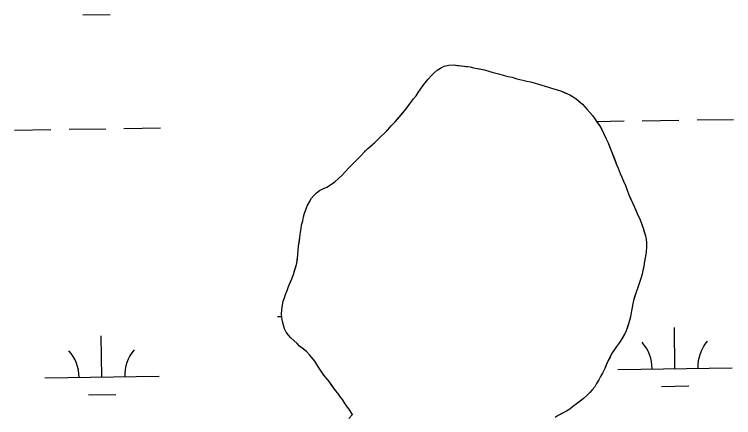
# Model space of a CAD drawing. Extents: x 3807117 to 3845308, y 337856 to 363736.
# Drawn here: x 3841936 to 3842566, y 344450 to 344803 of the extents above; entities that cross this region are included whole.
import ezdxf

# ---------------------------------------------------------------- set-up
doc = ezdxf.new("R2010")
doc.units = 0
doc.layers.add('V-TOPO-SHOR', color=7, linetype='Continuous')
doc.layers.add('V-WETL-SWMP', color=7, linetype='Continuous')

msp = doc.modelspace()

# ---------------------------------------------------------------- linework, layer by layer
at = {"layer": 'V-TOPO-SHOR'}
for points in [[(3842234.7, 344674.3), (3842237.5, 344677.03), (3842239.89, 344679.37), (3842242.49, 344682.3), (3842245.88, 344685.62), (3842249.26, 344688.54), (3842251.85, 344690.68), (3842254.24, 344693.02), (3842257.04, 344695.94), (3842260.42, 344698.86), (3842263.22, 344701.99), (3842266.21, 344705.31), (3842269.6, 344708.82), (3842271.8, 344711.36), (3842274, 344713.9), (3842276.6, 344717.03), (3842279.4, 344720.35), (3842281.4, 344723.09), (3842283.2, 344725.63), (3842285.61, 344728.96), (3842288, 344731.69), (3842289.81, 344734.63), (3842291.81, 344737.37), (3842293.82, 344740.5), (3842295.82, 344742.85), (3842298.62, 344746.17), (3842301.41, 344749.3), (3842303.81, 344751.64), (3842306.4, 344753.97), (3842309.38, 344755.91), (3842312.55, 344757.65), (3842316.7, 344758.59), (3842320.65, 344758.75), (3842324.2, 344758.31), (3842327.74, 344757.88), (3842331.48, 344757.44), (3842335.42, 344757.01), (3842338.37, 344756.18), (3842343.49, 344755.14), (3842347.82, 344754.3), (3842352.54, 344752.87), (3842355.48, 344752.05), (3842360.21, 344751.01), (3842364.33, 344749.58), (3842368.27, 344748.55), (3842372.01, 344747.92), (3842376.33, 344746.49), (3842381.45, 344745.45), (3842384.99, 344744.42), (3842388.14, 344743.8), (3842391.28, 344742.97), (3842395.21, 344741.74), (3842398.16, 344740.92), (3842403.86, 344739.28), (3842407.4, 344738.06), (3842410.55, 344737.24), (3842415.26, 344735.61), (3842418.4, 344734.19), (3842422.72, 344732.37), (3842425.46, 344730.76), (3842428.21, 344728.95), (3842430.74, 344726.76), (3842433.68, 344724.36), (3842435.82, 344721.97), (3842437.96, 344719.77)], [(3842437.96, 344719.77), (3842440.3, 344717.18), (3842442.64, 344714.39), (3842444.58, 344711.61), (3842446.71, 344708.43), (3842448.66, 344705.65), (3842450.59, 344702.28), (3842452.52, 344698.51), (3842454.44, 344693.95), (3842456.18, 344690.38), (3842457.33, 344687.41), (3842459.06, 344683.05), (3842460.78, 344678.89), (3842462.32, 344674.93), (3842463.66, 344671.56), (3842465.01, 344668.39), (3842466.73, 344663.64), (3842468.27, 344660.46), (3842469.61, 344656.9), (3842471.35, 344653.13), (3842472.88, 344649.17), (3842474.41, 344645.01), (3842476.14, 344641.05), (3842477.68, 344637.48), (3842479.22, 344634.31), (3842480.38, 344631.53), (3842481.53, 344628.76), (3842482.88, 344625.98), (3842484.23, 344623.01), (3842485.38, 344620.04), (3842486.91, 344615.88), (3842487.86, 344612.71), (3842489, 344609.15), (3842489.56, 344606.18), (3842489.92, 344603.02), (3842489.88, 344599.08), (3842489.44, 344595.14)], [(3842175.07, 344561.36), (3842176.29, 344564.89), (3842177.91, 344568.82), (3842179.13, 344571.57), (3842180.55, 344575.3), (3842181.57, 344578.84), (3842182.59, 344581.98), (3842183.62, 344585.32), (3842184.05, 344589.07), (3842184.49, 344592.41), (3842184.72, 344596.16), (3842185.16, 344600.1), (3842185.8, 344604.43), (3842186.23, 344607.58), (3842186.68, 344612.31), (3842187.3, 344615.26), (3842187.74, 344618.61), (3842188.76, 344622.15), (3842189.39, 344625.69), (3842190.42, 344629.03), (3842191.84, 344632.77), (3842193.06, 344636.1), (3842194.87, 344639.24), (3842196.48, 344641.98), (3842198.68, 344644.72), (3842200.87, 344646.87), (3842203.46, 344648.81), (3842206.43, 344650.35), (3842210, 344651.7), (3842213.17, 344653.63), (3842216.75, 344656.35), (3842220.14, 344659.28), (3842222.93, 344661.81), (3842226.32, 344665.32), (3842229.32, 344668.84), (3842231.51, 344670.98), (3842234.7, 344674.3)], [(3842489.44, 344595.14), (3842489, 344591.4), (3842488.38, 344588.45), (3842487.75, 344585.1), (3842487.32, 344581.95), (3842486.5, 344578.8), (3842485.87, 344575.46), (3842484.63, 344570.93), (3842483.01, 344566.61), (3842481.98, 344563.08), (3842480.76, 344559.93), (3842479.34, 344555.81), (3842478.32, 344552.66), (3842477.69, 344549.71), (3842477.26, 344546.36), (3842476.64, 344543.41), (3842476.21, 344540.06), (3842475.38, 344537.11), (3842474.35, 344532.98), (3842473.12, 344529.25), (3842471.7, 344525.12), (3842469.89, 344521.79), (3842468.28, 344519.05), (3842466.27, 344515.91), (3842463.47, 344512.2), (3842461.26, 344508.87), (3842459.26, 344505.93), (3842457.85, 344502.99), (3842456.03, 344499.46), (3842454.82, 344496.71), (3842453.2, 344493.18), (3842451.18, 344489.06), (3842449.57, 344486.12), (3842448.15, 344482.98), (3842446.15, 344480.04), (3842444.54, 344477.1), (3842442.34, 344474.37), (3842440.14, 344472.02), (3842437.15, 344469.1), (3842434.56, 344466.76), (3842431.38, 344464.23), (3842428.2, 344461.7), (3842425.01, 344459.37), (3842422.63, 344457.43), (3842419.65, 344455.68), (3842416.27, 344453.95), (3842412.31, 344451.82), (3842409.72, 344450.07)], [(3842232.44, 344452.83), (3842229.73, 344457), (3842227.39, 344459.99), (3842225.46, 344462.97), (3842223.71, 344465.95), (3842221.38, 344468.73), (3842219.44, 344471.52), (3842217.49, 344473.9), (3842214.18, 344478.28), (3842212.05, 344481.26), (3842209.13, 344484.84), (3842207.18, 344487.23), (3842204.86, 344490.81), (3842203.11, 344493.39), (3842201.17, 344496.57), (3842199.23, 344499.35), (3842196.7, 344502.54), (3842194.56, 344505.13), (3842192.03, 344507.91), (3842189.1, 344510.31), (3842185.97, 344512.72), (3842183.82, 344514.91), (3842181.29, 344517.3), (3842178.36, 344519.9), (3842176.21, 344522.29), (3842174.27, 344524.88), (3842172.92, 344527.85), (3842171.77, 344530.82), (3842171.02, 344534.18), (3842170.47, 344537.54), (3842170.1, 344540.7), (3842170.35, 344544.45), (3842170.98, 344548.38), (3842171.61, 344551.93), (3842172.83, 344554.87), (3842173.65, 344557.82), (3842175.07, 344561.36)], [(3842232.44, 344452.83), (3842229.06, 344449.16)]]:
    msp.add_lwpolyline(points, dxfattribs=at)
at = {"layer": 'V-WETL-SWMP'}
for p, q in [((3841996.15, 344802.53), (3842020.14, 344802.89)), ((3842306.4, 344753.97), (3842309.38, 344755.91)), ((3842309.38, 344755.91), (3842312.55, 344757.65)), ((3842312.55, 344757.65), (3842316.7, 344758.59)), ((3842316.7, 344758.59), (3842320.65, 344758.75)), ((3842320.65, 344758.75), (3842335.42, 344757.01)), ((3842335.42, 344757.01), (3842338.37, 344756.18)), ((3842338.37, 344756.18), (3842347.82, 344754.3)), ((3842347.82, 344754.3), (3842355.49, 344752.05)), ((3842298.62, 344746.17), (3842301.41, 344749.3)), ((3842301.41, 344749.3), (3842303.81, 344751.64)), ((3842303.81, 344751.64), (3842306.4, 344753.97)), ((3842355.49, 344752.05), (3842360.21, 344751.01)), ((3842360.21, 344751.01), (3842364.33, 344749.58)), ((3842364.33, 344749.58), (3842368.27, 344748.55)), ((3842368.27, 344748.55), (3842372.01, 344747.92)), ((3842372.01, 344747.92), (3842376.33, 344746.49)), ((3842293.82, 344740.51), (3842298.62, 344746.17)), ((3842376.33, 344746.49), (3842381.45, 344745.45)), ((3842381.45, 344745.45), (3842384.99, 344744.42)), ((3842384.99, 344744.42), (3842388.14, 344743.8)), ((3842388.14, 344743.8), (3842391.28, 344742.97)), ((3842391.28, 344742.97), (3842395.21, 344741.75)), ((3842395.21, 344741.75), (3842403.86, 344739.28)), ((3842289.81, 344734.63), (3842291.81, 344737.37)), ((3842291.81, 344737.37), (3842293.82, 344740.51)), ((3842403.86, 344739.28), (3842407.4, 344738.06)), ((3842407.4, 344738.06), (3842410.55, 344737.24)), ((3842410.55, 344737.24), (3842415.26, 344735.61)), ((3842415.26, 344735.61), (3842422.72, 344732.37)), ((3842279.4, 344720.35), (3842285.61, 344728.96)), ((3842285.61, 344728.96), (3842288, 344731.69)), ((3842288, 344731.69), (3842289.81, 344734.63)), ((3842422.72, 344732.37), (3842425.46, 344730.76)), ((3842425.46, 344730.76), (3842428.21, 344728.95)), ((3842428.21, 344728.95), (3842433.68, 344724.36)), ((3842433.68, 344724.36), (3842435.82, 344721.97)), ((3842269.6, 344708.82), (3842279.4, 344720.35)), ((3842435.82, 344721.97), (3842437.96, 344719.77)), ((3842437.96, 344719.77), (3842440.3, 344717.18)), ((3842440.3, 344717.18), (3842442.64, 344714.4)), ((3842442.64, 344714.4), (3842444.58, 344711.61)), ((3842444.58, 344711.61), (3842448.66, 344705.65)), ((3842486.09, 344709.86), (3842518.09, 344710.34)), ((3842534.08, 344710.58), (3842566.08, 344711.06)), ((3842260.42, 344698.87), (3842266.21, 344705.31)), ((3842266.21, 344705.31), (3842269.6, 344708.82)), ((3842446.19, 344709.26), (3842470.09, 344709.62)), ((3842448.66, 344705.65), (3842450.59, 344702.28)), ((3841936.24, 344701.62), (3841968.24, 344702.1)), ((3841984.24, 344702.34), (3842016.23, 344702.82)), ((3842032.23, 344703.06), (3842064.23, 344703.54)), ((3842257.04, 344695.94), (3842260.42, 344698.87)), ((3842450.59, 344702.28), (3842452.52, 344698.51)), ((3842452.52, 344698.51), (3842454.44, 344693.95)), ((3842251.85, 344690.68), (3842254.24, 344693.02)), ((3842254.24, 344693.02), (3842257.04, 344695.94)), ((3842454.44, 344693.95), (3842456.18, 344690.38)), ((3842242.49, 344682.3), (3842245.88, 344685.62)), ((3842245.88, 344685.62), (3842251.85, 344690.68)), ((3842456.18, 344690.38), (3842463.66, 344671.56)), ((3842234.7, 344674.3), (3842239.89, 344679.37)), ((3842239.89, 344679.37), (3842242.49, 344682.3)), ((3842229.32, 344668.84), (3842234.7, 344674.3)), ((3842226.32, 344665.32), (3842229.32, 344668.84)), ((3842463.66, 344671.56), (3842465.01, 344668.39)), ((3842465.01, 344668.39), (3842466.73, 344663.64)), ((3842216.75, 344656.35), (3842222.93, 344661.81)), ((3842222.93, 344661.81), (3842226.32, 344665.32)), ((3842466.73, 344663.64), (3842468.27, 344660.46)), ((3842468.27, 344660.46), (3842469.61, 344656.9)), ((3842210, 344651.7), (3842213.17, 344653.63)), ((3842213.17, 344653.63), (3842216.75, 344656.35)), ((3842469.61, 344656.9), (3842471.35, 344653.13)), ((3842200.87, 344646.87), (3842203.46, 344648.81)), ((3842203.46, 344648.81), (3842206.43, 344650.35)), ((3842206.43, 344650.35), (3842210, 344651.7)), ((3842471.35, 344653.13), (3842474.41, 344645.01)), ((3842193.06, 344636.1), (3842196.48, 344641.98)), ((3842196.48, 344641.98), (3842198.68, 344644.72)), ((3842198.68, 344644.72), (3842200.87, 344646.87)), ((3842474.41, 344645.01), (3842477.68, 344637.48)), ((3842190.42, 344629.03), (3842193.06, 344636.1)), ((3842477.68, 344637.48), (3842479.22, 344634.31)), ((3842189.39, 344625.69), (3842190.42, 344629.03)), ((3842479.22, 344634.31), (3842481.53, 344628.76)), ((3842481.53, 344628.76), (3842484.23, 344623.01)), ((3842187.74, 344618.61), (3842188.76, 344622.15)), ((3842188.76, 344622.15), (3842189.39, 344625.69)), ((3842484.23, 344623.01), (3842486.91, 344615.88)), ((3842187.3, 344615.26), (3842187.74, 344618.61)), ((3842486.91, 344615.88), (3842489, 344609.15)), ((3842186.23, 344607.58), (3842186.68, 344612.31)), ((3842186.68, 344612.31), (3842187.3, 344615.26)), ((3842185.16, 344600.1), (3842186.23, 344607.58)), ((3842489, 344609.15), (3842489.56, 344606.19)), ((3842489.56, 344606.19), (3842489.92, 344603.03)), ((3842489.92, 344603.03), (3842489.88, 344599.08)), ((3842184.73, 344596.16), (3842185.16, 344600.1)), ((3842489.88, 344599.08), (3842489.44, 344595.14)), ((3842183.62, 344585.32), (3842184.49, 344592.41)), ((3842184.49, 344592.41), (3842184.73, 344596.16)), ((3842489, 344591.4), (3842487.75, 344585.1)), ((3842489.44, 344595.14), (3842489, 344591.4)), ((3842180.55, 344575.3), (3842183.62, 344585.32)), ((3842487.75, 344585.1), (3842487.32, 344581.95)), ((3842486.5, 344578.8), (3842485.87, 344575.46)), ((3842487.32, 344581.95), (3842486.5, 344578.8)), ((3842176.29, 344564.89), (3842179.13, 344571.57)), ((3842179.13, 344571.57), (3842180.55, 344575.3)), ((3842485.87, 344575.46), (3842484.63, 344570.94)), ((3842483.01, 344566.61), (3842481.98, 344563.08)), ((3842484.63, 344570.94), (3842483.01, 344566.61)), ((3842173.65, 344557.82), (3842175.07, 344561.36)), ((3842175.07, 344561.36), (3842176.29, 344564.89)), ((3842480.77, 344559.93), (3842478.32, 344552.66)), ((3842481.98, 344563.08), (3842480.77, 344559.93)), ((3842171.61, 344551.93), (3842172.83, 344554.87)), ((3842172.83, 344554.87), (3842173.65, 344557.82)), ((3842478.32, 344552.66), (3842477.69, 344549.71)), ((3842170.34, 344544.45), (3842171.61, 344551.93)), ((3842477.26, 344546.36), (3842476.64, 344543.41)), ((3842477.69, 344549.71), (3842477.26, 344546.36)), ((3842170.11, 344540.7), (3842170.34, 344544.45)), ((3842170.47, 344537.54), (3842170.11, 344540.7)), ((3842476.21, 344540.06), (3842474.35, 344532.98)), ((3842476.64, 344543.41), (3842476.21, 344540.06)), ((3842166.71, 344538.56), (3842170.34, 344538.61)), ((3842171.02, 344534.18), (3842170.47, 344537.54)), ((3842171.77, 344530.82), (3842171.02, 344534.18)), ((3842172.92, 344527.85), (3842171.77, 344530.82)), ((3842174.27, 344524.88), (3842172.92, 344527.85)), ((3842474.35, 344532.98), (3842471.7, 344525.12)), ((3842514.75, 344493.02), (3842514.21, 344529.02)), ((3842012.9, 344485.5), (3842012.36, 344521.5)), ((3842176.21, 344522.29), (3842174.27, 344524.88)), ((3842178.36, 344519.9), (3842176.21, 344522.29)), ((3842471.7, 344525.12), (3842468.28, 344519.05)), ((3842183.82, 344514.91), (3842178.36, 344519.9)), ((3842185.97, 344512.72), (3842183.82, 344514.91)), ((3842466.27, 344515.91), (3842463.47, 344512.2)), ((3842468.28, 344519.05), (3842466.27, 344515.91)), ((3842192.03, 344507.91), (3842185.97, 344512.72)), ((3842463.47, 344512.2), (3842459.26, 344505.93)), ((3842194.56, 344505.13), (3842192.03, 344507.91)), ((3842199.23, 344499.35), (3842194.56, 344505.13)), ((3842459.26, 344505.93), (3842456.03, 344499.46)), ((3842201.17, 344496.57), (3842199.23, 344499.35)), ((3842203.11, 344493.39), (3842201.17, 344496.57)), ((3842456.03, 344499.46), (3842453.2, 344493.18)), ((3842207.18, 344487.23), (3842203.11, 344493.39)), ((3842453.2, 344493.18), (3842451.18, 344489.06)), ((3842464.75, 344492.27), (3842564.74, 344493.77)), ((3841962.9, 344484.75), (3842062.89, 344486.25)), ((3842212.05, 344481.26), (3842207.18, 344487.23)), ((3842449.57, 344486.12), (3842448.16, 344482.98)), ((3842451.18, 344489.06), (3842449.57, 344486.12)), ((3842217.49, 344473.9), (3842212.05, 344481.26)), ((3842444.54, 344477.1), (3842442.34, 344474.37)), ((3842446.15, 344480.04), (3842444.54, 344477.1)), ((3842448.16, 344482.98), (3842446.15, 344480.04)), ((3842502.98, 344477.41), (3842526.98, 344477.77)), ((3842219.44, 344471.52), (3842217.49, 344473.9)), ((3842221.38, 344468.73), (3842219.44, 344471.52)), ((3842440.14, 344472.02), (3842437.15, 344469.1)), ((3842442.34, 344474.37), (3842440.14, 344472.02)), ((3842001.13, 344469.89), (3842025.13, 344470.25)), ((3842223.71, 344465.95), (3842221.38, 344468.73)), ((3842225.45, 344462.97), (3842223.71, 344465.95)), ((3842434.56, 344466.76), (3842428.2, 344461.7)), ((3842437.15, 344469.1), (3842434.56, 344466.76)), ((3842227.39, 344459.99), (3842225.45, 344462.97)), ((3842229.73, 344457), (3842227.39, 344459.99)), ((3842425.01, 344459.37), (3842422.63, 344457.43)), ((3842428.2, 344461.7), (3842425.01, 344459.37)), ((3842229.06, 344449.16), (3842232.44, 344452.83)), ((3842232.44, 344452.83), (3842229.73, 344457)), ((3842412.31, 344451.82), (3842409.72, 344450.07)), ((3842419.65, 344455.68), (3842412.31, 344451.82)), ((3842422.63, 344457.43), (3842419.65, 344455.68))]:
    msp.add_line(p, q, dxfattribs=at)
for centre, start, end in [((3842216.5, 344659.86), 40.90511, 41.63019), ((3842459.51, 344492.67), 0.08653, 41.63019), ((3842569.98, 344494.33), 140.08653, 181.63019), ((3841957.65, 344485.15), 0.08653, 41.63019), ((3842068.13, 344486.81), 140.08653, 181.63019)]:
    msp.add_arc(centre, 35.25, start, end, dxfattribs=at)

doc.saveas('drawing.dxf')
